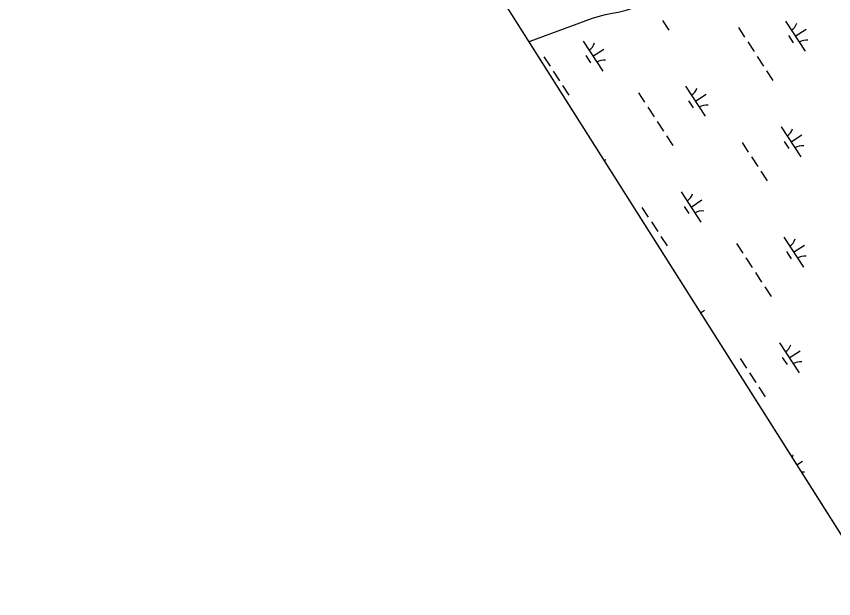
# Model space of a CAD drawing. Extents: x 3953924 to 3974542, y 193747 to 216192.
# Drawn here: x 3959705 to 3960845, y 204790 to 205602 of the extents above; entities that cross this region are included whole.
import ezdxf

# ---------------------------------------------------------------- set-up
doc = ezdxf.new("R2010")
doc.units = 0
for name, color, linetype in [('V-GRID-FRAM', 7, 'Continuous'), ('V-TOPO-SHOR', 7, 'Continuous'), ('V-WETL-SWMP', 7, 'Continuous')]:
    doc.layers.add(name, color=color, linetype=linetype)

msp = doc.modelspace()

# ---------------------------------------------------------------- linework, layer by layer
at = {"layer": 'V-GRID-FRAM'}
msp.add_lwpolyline([(3964669.3, 213787.9), (3972946, 201072.9), (3966057, 196668.5), (3957950.8, 209463.9), (3964669.3, 213787.9)], dxfattribs=at)
at = {"layer": 'V-TOPO-SHOR'}
msp.add_lwpolyline([(3960420, 205566.4), (3960421.5, 205567), (3960508.5, 205599.1), (3960516.5, 205601.8), (3960526.7, 205604.6), (3960536.1, 205606.4), (3960544.2, 205607.5), (3960555.3, 205610.4), (3960562.3, 205612.7), (3960569.2, 205615.2), (3960575.9, 205618.1), (3960587, 205625), (3960604.8, 205636), (3960641.5, 205667.2), (3960687.2, 205704.2), (3960721.5, 205738.7), (3960738.5, 205759.6), (3960752.1, 205783.6), (3960757.5, 205796.4), (3960773.1, 205826.9), (3960780.8, 205840.7), (3960806.3, 205875.8), (3960847.6, 205925.4)], dxfattribs=at)
at = {"layer": 'V-WETL-SWMP'}
for p, q in [((3960421.5, 205567), (3960508.5, 205599.1)), ((3960508.5, 205599.1), (3960516.5, 205601.8)), ((3960606.2, 205596.2), (3960615, 205582.7)), ((3960777.7, 205595.1), (3960805, 205553.2)), ((3960711.9, 205586.2), (3960720.6, 205572.8)), ((3960791.3, 205574.1), (3960806.4, 205584)), ((3960781.6, 205575), (3960788.1, 205564.9)), ((3960420, 205566.4), (3960421.5, 205567)), ((3960911.3, 204790.8), (3960420, 205566.4)), ((3960495.4, 205567.3), (3960522.7, 205525.4)), ((3960725, 205566.1), (3960733.7, 205552.6)), ((3960499.3, 205547.2), (3960505.8, 205537.1)), ((3960509, 205546.4), (3960524.1, 205556.2)), ((3960440.6, 205545.6), (3960449.4, 205532.2)), ((3960738.1, 205545.9), (3960746.8, 205532.5)), ((3960453.7, 205525.5), (3960462.5, 205512.1)), ((3960751.2, 205525.8), (3960759.9, 205512.4)), ((3960466.8, 205505.4), (3960475.6, 205492)), ((3960638.3, 205504.4), (3960665.6, 205462.5)), ((3960572.5, 205495.4), (3960581.2, 205482)), ((3960651.9, 205483.4), (3960667, 205493.2)), ((3960642.2, 205484.2), (3960648.7, 205474.2)), ((3960585.6, 205475.3), (3960594.3, 205461.9)), ((3960598.7, 205455.2), (3960607.4, 205441.8)), ((3960771.7, 205447.7), (3960799, 205405.8)), ((3960611.7, 205435.1), (3960620.5, 205421.7)), ((3960785.3, 205426.8), (3960800.4, 205436.6)), ((3960717, 205426.1), (3960725.7, 205412.7)), ((3960775.6, 205427.6), (3960782.2, 205417.5)), ((3960524.9, 205400.7), (3960527.6, 205402.5)), ((3960730, 205405.9), (3960738.8, 205392.5)), ((3960743.1, 205385.8), (3960751.9, 205372.4)), ((3960632.3, 205357), (3960659.6, 205315.1)), ((3960645.9, 205336), (3960661, 205345.9)), ((3960577.5, 205335.3), (3960586.3, 205321.9)), ((3960636.2, 205336.9), (3960642.8, 205326.8)), ((3960590.6, 205315.2), (3960599.4, 205301.8)), ((3960603.7, 205295.1), (3960612.5, 205281.7)), ((3960709.4, 205285.1), (3960718.1, 205271.7)), ((3960775.2, 205294), (3960802.5, 205252.1)), ((3960779.1, 205273.9), (3960785.6, 205263.8)), ((3960788.8, 205273.1), (3960803.9, 205282.9)), ((3960722.5, 205265), (3960731.2, 205251.6)), ((3960735.6, 205244.9), (3960744.3, 205231.5)), ((3960748.7, 205224.8), (3960757.4, 205211.4)), ((3960659.3, 205188.7), (3960664.5, 205192.2)), ((3960769.2, 205146.7), (3960796.5, 205104.8)), ((3960773.1, 205126.5), (3960779.7, 205116.5)), ((3960782.9, 205125.7), (3960797.9, 205135.5)), ((3960714.5, 205125), (3960723.2, 205111.6)), ((3960727.5, 205104.9), (3960736.3, 205091.5)), ((3960740.6, 205084.8), (3960749.4, 205071.4)), ((3960793.6, 204976.7), (3960801.4, 204981.8))]:
    msp.add_line(p, q, dxfattribs=at)
for centre, start, end in [((3960776.5, 205597.4), 302.2901, 343.8338), ((3960494.2, 205569.6), 302.2901, 343.8338), ((3960806.6, 205551.1), 82.2901, 123.8337), ((3960524.3, 205523.3), 82.2901, 123.8337), ((3960637.1, 205506.7), 302.2901, 343.8338), ((3960667.2, 205460.4), 82.2901, 123.8337), ((3960770.5, 205450.1), 302.2901, 343.8338), ((3960800.6, 205403.8), 82.2901, 123.8337), ((3960631.1, 205359.3), 302.2901, 343.8338), ((3960661.2, 205313), 82.2901, 123.8337), ((3960774, 205296.4), 302.2901, 343.8338), ((3960804.1, 205250.1), 82.2901, 123.8337), ((3960664.7, 205159.3), 82.2901, 83.1354), ((3960768, 205149), 302.2901, 343.8338), ((3960798.1, 205102.7), 82.2901, 123.8337), ((3960771.5, 204995.3), 332.0458, 343.8338), ((3960801.6, 204949), 82.2901, 95.1839)]:
    msp.add_arc(centre, 17.6, start, end, dxfattribs=at)

doc.saveas('drawing.dxf')
